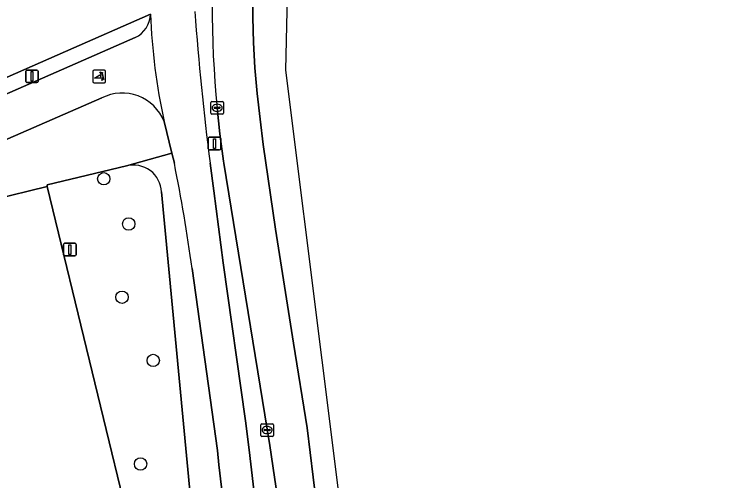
# Model space of a CAD drawing. Extents: x 159716 to 160783, y 383290 to 384031.
# Drawn here: x 160653.8 to 160709.7, y 383474.9 to 383511.8 of the extents above; entities that cross this region are included whole.
import ezdxf

# ---------------------------------------------------------------- set-up
doc = ezdxf.new("R2010")
doc.units = 0
for name, color, linetype in [('IMGEO_Berm_open', 7, 'Continuous'), ('IMGEO_Boom', 7, 'Continuous'), ('IMGEO_Fietspad_gesloten', 7, 'Continuous'), ('IMGEO_Fietspad_open', 7, 'Continuous'), ('IMGEO_Groenvoorziening', 7, 'Continuous'), ('IMGEO_Kolk', 7, 'Continuous'), ('IMGEO_Lichtmast', 7, 'Continuous'), ('IMGEO_Parkeervlak_open', 7, 'Continuous'), ('IMGEO_Poller', 7, 'Continuous'), ('IMGEO_Rijbaan_lokaal_gesloten', 7, 'Continuous'), ('IMGEO_Verkeerseiland_open', 7, 'Continuous'), ('IMGEO_Voetpad_open', 7, 'Continuous')]:
    doc.layers.add(name, color=color, linetype=linetype)

msp = doc.modelspace()

# ---------------------------------------------------------------- linework, layer by layer
at = {"layer": 'IMGEO_Berm_open'}
for points in [[(160674.788, 383472.682), (160674.048, 383477.684), (160670.411, 383500), (160670.384, 383500.166), (160670.097, 383502.322), (160669.878, 383504.384)], [(160669.325, 383500), (160669.616, 383497.819), (160670.363, 383492.142), (160672.113, 383479.631), (160672.42, 383477.341), (160673.091, 383471.483), (160674.164, 383464.304), (160680.195, 383399.717), (160680.963, 383386.524), (160681.376, 383377.667), (160681.827, 383362.938), (160683.056, 383331.059), (160683.062, 383310.21), (160685.428, 383309.994), (160683.357, 383364.181), (160682.54, 383383.464)]]:
    msp.add_lwpolyline(points, dxfattribs=at)
for centre, radius, start, end in [((160756.009, 383512.684), 86.53, 174.55106, 185.50444), ((160886.985, 383527.874), 219.437, 184.14709, 187.29773)]:
    msp.add_arc(centre, radius, start, end, dxfattribs=at)
at = {"layer": 'IMGEO_Boom'}
for centre in [(160660.927, 383498.776), (160662.894, 383495.204), (160662.365, 383489.411), (160664.83, 383484.415), (160663.829, 383476.229)]:
    msp.add_circle(centre, 0.489, dxfattribs=at)
at = {"layer": 'IMGEO_Fietspad_gesloten'}
for points in [[(160665.69, 383503.311), (160666.305, 383500.789), (160666.501, 383500)], [(160674.164, 383464.304), (160673.091, 383471.483), (160672.42, 383477.341), (160672.113, 383479.631), (160670.363, 383492.142), (160669.616, 383497.819), (160669.325, 383500)], [(160667.909, 383491.678), (160669.898, 383477.299), (160670.004, 383476.157), (160670.486, 383472.182), (160673.27, 383442.049), (160676.932, 383402.415)]]:
    msp.add_lwpolyline(points, dxfattribs=at)
for centre, radius, start, end in [((160886.985, 383527.874), 219.437, 184.14709, 187.29773), ((160714.66, 383513.826), 50.086, 182.3254, 192.1191), ((160527.426, 383472.19), 141.828, 7.89784, 11.30804)]:
    msp.add_arc(centre, radius, start, end, dxfattribs=at)
at = {"layer": 'IMGEO_Fietspad_open'}
for points in [[(160663.409, 383509.935), (160650.887, 383504.476), (160643.713, 383501.349), (160631.852, 383496.185), (160590.864, 383478.247), (160586.846, 383476.485)], [(160635.179, 383494.015), (160640.512, 383496.34), (160660.765, 383505.167)]]:
    msp.add_lwpolyline(points, dxfattribs=at)
for centre, radius, start, end in [((160662.486, 383511.854), 2.13, 295.6768, 358.3773), ((160714.66, 383513.826), 50.086, 182.3254, 192.1191), ((160662.381, 383501.992), 3.563, 21.7343, 116.9676)]:
    msp.add_arc(centre, radius, start, end, dxfattribs=at)
at = {"layer": 'IMGEO_Groenvoorziening'}
msp.add_lwpolyline([(160662.724, 383499.793), (160656.448, 383498.292), (160656.457, 383498.154), (160663.552, 383468.876), (160658.764, 383467.783), (160659.364, 383465.421), (160655.037, 383464.416), (160655.689, 383461.619), (160668.627, 383464.664), (160665.489, 383497.736)], dxfattribs=at)
msp.add_arc((160663.274, 383497.645), 2.217, 2.3516, 104.3542, dxfattribs=at)
at = {"layer": 'IMGEO_Kolk'}
for p, q in [((160669.38, 383503.958), (160669.38, 383504.81)), ((160669.455, 383504.884), (160670.307, 383504.884)), ((160670.381, 383504.81), (160670.381, 383503.958)), ((160669.639, 383504.378), (160669.639, 383504.39)), ((160670.077, 383504.341), (160669.679, 383504.341)), ((160669.682, 383504.427), (160670.08, 383504.427)), ((160669.868, 383504.664), (160669.893, 383504.664)), ((160670.123, 383504.39), (160670.123, 383504.378)), ((160670.307, 383503.884), (160669.455, 383503.884)), ((160669.891, 383504.104), (160669.866, 383504.104)), ((160673.329, 383478.485), (160673.329, 383479.337)), ((160673.404, 383479.411), (160674.256, 383479.411)), ((160673.817, 383479.191), (160673.842, 383479.191)), ((160674.33, 383479.337), (160674.33, 383478.485)), ((160673.588, 383478.905), (160673.588, 383478.917)), ((160674.026, 383478.868), (160673.628, 383478.868)), ((160673.631, 383478.954), (160674.029, 383478.954)), ((160673.84, 383478.631), (160673.815, 383478.631)), ((160674.072, 383478.917), (160674.072, 383478.905)), ((160674.256, 383478.411), (160673.404, 383478.411))]:
    msp.add_line(p, q, dxfattribs=at)
for points in [[(160669.38, 383503.958), (160669.38, 383504.81)], [(160669.455, 383504.884), (160670.307, 383504.884)], [(160670.381, 383504.81), (160670.381, 383503.958)], [(160670.307, 383503.884), (160669.455, 383503.884)], [(160673.329, 383478.485), (160673.329, 383479.337)], [(160673.404, 383479.411), (160674.256, 383479.411)], [(160674.33, 383479.337), (160674.33, 383478.485)], [(160674.256, 383478.411), (160673.404, 383478.411)]]:
    msp.add_lwpolyline(points, dxfattribs=at)
for centre, radius, start, end in [((160669.457, 383504.808), 0.0765, 91.552, 178.448), ((160669.457, 383504.808), 0.0765, 91.552, 178.448), ((160670.305, 383504.808), 0.0765, 1.552, 88.448), ((160670.305, 383504.808), 0.0765, 1.552, 88.448), ((160669.679, 383504.387), 0.0403, 85.8775, 175.7526), ((160669.676, 383504.377), 0.0366, 178.938, 274.7102), ((160670.08, 383504.384), 0.043, 264.8664, 352.4533), ((160670.084, 383504.389), 0.0386, 1.7309, 96.639), ((160669.457, 383503.96), 0.0765, 181.552, 268.448), ((160669.457, 383503.96), 0.0765, 181.552, 268.448), ((160670.305, 383503.96), 0.0765, 271.552, 358.448), ((160670.305, 383503.96), 0.0765, 271.552, 358.448), ((160673.406, 383479.335), 0.0765, 91.552, 178.448), ((160673.406, 383479.335), 0.0765, 91.552, 178.448), ((160674.254, 383479.335), 0.0765, 1.552, 88.448), ((160674.254, 383479.335), 0.0765, 1.552, 88.448), ((160673.628, 383478.914), 0.0403, 85.8775, 175.7526), ((160673.625, 383478.904), 0.0366, 178.938, 274.7102), ((160674.029, 383478.911), 0.043, 264.8664, 352.4533), ((160674.033, 383478.916), 0.0386, 1.7309, 96.639), ((160673.406, 383478.487), 0.0765, 181.552, 268.448), ((160673.406, 383478.487), 0.0765, 181.552, 268.448), ((160674.254, 383478.487), 0.0765, 271.552, 358.448), ((160674.254, 383478.487), 0.0765, 271.552, 358.448)]:
    msp.add_arc(centre, radius, start, end, dxfattribs=at)
for centre, major_axis, ratio, start_param, end_param in [((160669.867, 383504.384), (-0.387, 0.002), 0.722429, 4.712389, 7.853982), ((160669.892, 383504.384), (-0.39, 0.002), 0.717154, 1.570796, 4.712389), ((160673.816, 383478.911), (-0.387, 0.002), 0.722429, 4.712389, 7.853982), ((160673.841, 383478.911), (-0.39, 0.002), 0.717154, 1.570796, 4.712389)]:
    msp.add_ellipse(centre, major_axis=major_axis, ratio=ratio, start_param=start_param, end_param=end_param, dxfattribs=at)
at = {"layer": 'IMGEO_Lichtmast'}
for p, q in [((160654.757, 383506.477), (160654.757, 383507.277)), ((160654.757, 383507.277), (160654.757, 383506.477)), ((160654.857, 383507.377), (160655.647, 383507.377)), ((160655.647, 383507.377), (160654.857, 383507.377)), ((160655.747, 383507.277), (160655.747, 383506.477)), ((160655.747, 383506.477), (160655.747, 383507.277)), ((160655.647, 383506.377), (160654.857, 383506.377)), ((160654.857, 383506.377), (160655.647, 383506.377)), ((160669.181, 383501.155), (160669.181, 383501.955)), ((160669.181, 383501.955), (160669.181, 383501.155)), ((160669.281, 383502.055), (160670.071, 383502.055)), ((160670.071, 383502.055), (160669.281, 383502.055)), ((160670.171, 383501.955), (160670.171, 383501.155)), ((160670.171, 383501.155), (160670.171, 383501.955)), ((160670.071, 383501.055), (160669.281, 383501.055)), ((160669.281, 383501.055), (160670.071, 383501.055)), ((160657.747, 383492.774), (160657.747, 383493.574)), ((160657.747, 383493.574), (160657.747, 383492.774)), ((160657.847, 383493.674), (160658.637, 383493.674)), ((160658.637, 383493.674), (160657.847, 383493.674)), ((160658.737, 383493.574), (160658.737, 383492.774)), ((160658.737, 383492.774), (160658.737, 383493.574)), ((160658.637, 383492.674), (160657.847, 383492.674)), ((160657.847, 383492.674), (160658.637, 383492.674))]:
    msp.add_line(p, q, dxfattribs=at)
for points in [[(160655.177, 383507.252), (160655.327, 383507.252), (160655.327, 383506.502), (160655.177, 383506.502), (160655.177, 383507.252)], [(160669.601, 383501.93), (160669.751, 383501.93), (160669.751, 383501.18), (160669.601, 383501.18), (160669.601, 383501.93)], [(160658.167, 383493.549), (160658.317, 383493.549), (160658.317, 383492.799), (160658.167, 383492.799), (160658.167, 383493.549)]]:
    msp.add_lwpolyline(points, dxfattribs=at)
for centre, start, end in [((160654.857, 383507.277), 90, 180), ((160654.857, 383507.277), 90, 180), ((160655.647, 383507.277), 0, 90), ((160655.647, 383507.277), 360, 90), ((160654.857, 383506.477), 180, 270), ((160654.857, 383506.477), 180, 270), ((160655.647, 383506.477), 270, 0), ((160655.647, 383506.477), 270, 0), ((160669.281, 383501.955), 90, 180), ((160669.281, 383501.955), 90, 180), ((160670.071, 383501.955), 0, 90), ((160670.071, 383501.955), 360, 90), ((160669.281, 383501.155), 180, 270), ((160669.281, 383501.155), 180, 270), ((160670.071, 383501.155), 270, 0), ((160670.071, 383501.155), 270, 0), ((160657.847, 383493.574), 90, 180), ((160657.847, 383493.574), 90, 180), ((160658.637, 383493.574), 0, 90), ((160658.637, 383493.574), 360, 90), ((160657.847, 383492.774), 180, 270), ((160657.847, 383492.774), 180, 270), ((160658.637, 383492.774), 270, 0), ((160658.637, 383492.774), 270, 0)]:
    msp.add_arc(centre, 0.1, start, end, dxfattribs=at)
at = {"layer": 'IMGEO_Parkeervlak_open'}
for points in [[(160651.137, 383505.896), (160652.609, 383506.532), (160657.898, 383508.85), (160664.615, 383511.794)], [(160645.339, 383495.567), (160640.944, 383494.558), (160648.602, 383462.965), (160650.618, 383463.422), (160655.037, 383464.416), (160659.364, 383465.421), (160658.764, 383467.783), (160663.552, 383468.876), (160656.457, 383498.154), (160652.12, 383497.109)]]:
    msp.add_lwpolyline(points, dxfattribs=at)
at = {"layer": 'IMGEO_Poller'}
for p, q in [((160660.068, 383507.268), (160660.068, 383506.461)), ((160660.068, 383507.268), (160660.068, 383506.461)), ((160660.97, 383507.363), (160660.162, 383507.363)), ((160660.97, 383507.363), (160660.162, 383507.363)), ((160661.064, 383506.461), (160661.064, 383507.268)), ((160661.064, 383506.461), (160661.064, 383507.268)), ((160660.162, 383506.366), (160660.97, 383506.366)), ((160660.162, 383506.366), (160660.97, 383506.366))]:
    msp.add_line(p, q, dxfattribs=at)
for points in [[(160660.703, 383506.719), (160660.19, 383506.719), (160660.62, 383506.994)], [(160660.747, 383507.092), (160660.735, 383507.019), (160660.61, 383507.224)], [(160660.61, 383507.224), (160660.841, 383507.158), (160660.77, 383507.126)], [(160660.763, 383506.547), (160660.829, 383506.778), (160660.859, 383506.71)], [(160660.895, 383506.683), (160660.967, 383506.672), (160660.763, 383506.547)]]:
    msp.add_lwpolyline(points, dxfattribs=at)
for centre, radius, start, end in [((160660.162, 383507.268), 0.0946, 90, 180), ((160660.162, 383507.268), 0.0946, 90, 180), ((160660.375, 383506.769), 0.332, 351.3247, 42.4854), ((160660.389, 383506.779), 0.476, 351.7527, 41.1691), ((160660.389, 383506.779), 0.516, 349.3569, 42.2912), ((160660.97, 383507.268), 0.0946, 0, 90), ((160660.97, 383507.268), 0.0946, 0, 90), ((160660.162, 383506.461), 0.0946, 180, 270), ((160660.162, 383506.461), 0.0946, 180, 270), ((160660.97, 383506.461), 0.0946, 270, 0), ((160660.97, 383506.461), 0.0946, 270, 0)]:
    msp.add_arc(centre, radius, start, end, dxfattribs=at)
at = {"layer": 'IMGEO_Rijbaan_lokaal_gesloten'}
for points in [[(160690.823, 383309.426), (160690.846, 383309.913), (160687.429, 383392.401), (160681.062, 383461.517), (160675.323, 383507.364), (160675.457, 383514.427), (160675.636, 383523.856), (160678.578, 383539.845), (160686.295, 383560.103), (160695.17, 383577.128), (160696.528, 383578.802), (160709.688, 383595.022)], [(160682.838, 383418.529), (160680.144, 383447.35), (160678.264, 383467.07), (160677.704, 383473.245), (160676.992, 383479.098), (160675.922, 383485.772), (160674.506, 383494.798), (160673.515, 383501.492), (160673.287, 383503.494), (160673.051, 383505.508), (160672.874, 383507.545), (160672.768, 383509.543), (160672.701, 383511.529), (160672.693, 383514.746)], [(160672.693, 383514.746), (160672.701, 383511.529), (160672.768, 383509.543), (160672.874, 383507.545), (160673.051, 383505.508), (160673.287, 383503.494), (160673.515, 383501.492), (160674.506, 383494.798), (160675.922, 383485.772), (160676.992, 383479.098), (160677.704, 383473.245), (160678.264, 383467.07), (160680.144, 383447.35), (160682.838, 383418.529)], [(160669.878, 383504.384), (160670.097, 383502.322), (160670.384, 383500.166), (160670.411, 383500), (160674.048, 383477.684), (160674.788, 383472.682), (160681.397, 383402.031)]]:
    msp.add_lwpolyline(points, dxfattribs=at)
msp.add_arc((160756.009, 383512.684), 86.53, 174.55106, 185.50444, dxfattribs=at)
at = {"layer": 'IMGEO_Verkeerseiland_open'}
msp.add_lwpolyline([(160664.615, 383511.794), (160657.898, 383508.85), (160652.609, 383506.532), (160651.137, 383505.896), (160650.412, 383505.583), (160650.887, 383504.476), (160663.409, 383509.935)], dxfattribs=at)
msp.add_arc((160662.486, 383511.854), 2.13, 295.6768, 358.3773, dxfattribs=at)
at = {"layer": 'IMGEO_Voetpad_open'}
for points in [[(160660.765, 383505.167), (160640.512, 383496.34), (160640.944, 383494.558), (160645.339, 383495.567)], [(160652.12, 383497.109), (160656.457, 383498.154), (160656.448, 383498.292), (160662.724, 383499.793), (160662.729, 383499.8), (160666.305, 383500.789), (160665.69, 383503.311)], [(160666.501, 383500), (160666.305, 383500.789), (160662.729, 383499.8), (160662.724, 383499.793)], [(160665.489, 383497.736), (160668.627, 383464.664), (160668.594, 383462.677), (160669.042, 383457.837), (160669.444, 383453.24), (160669.917, 383448.914), (160670.502, 383443.788)], [(160670.486, 383472.182), (160670.004, 383476.157), (160669.898, 383477.299), (160667.909, 383491.678)]]:
    msp.add_lwpolyline(points, dxfattribs=at)
for centre, radius, start, end in [((160662.381, 383501.992), 3.563, 21.7343, 116.9676), ((160663.274, 383497.645), 2.217, 2.3516, 104.3542), ((160527.426, 383472.19), 141.828, 7.89784, 11.30804)]:
    msp.add_arc(centre, radius, start, end, dxfattribs=at)

doc.saveas('drawing.dxf')
